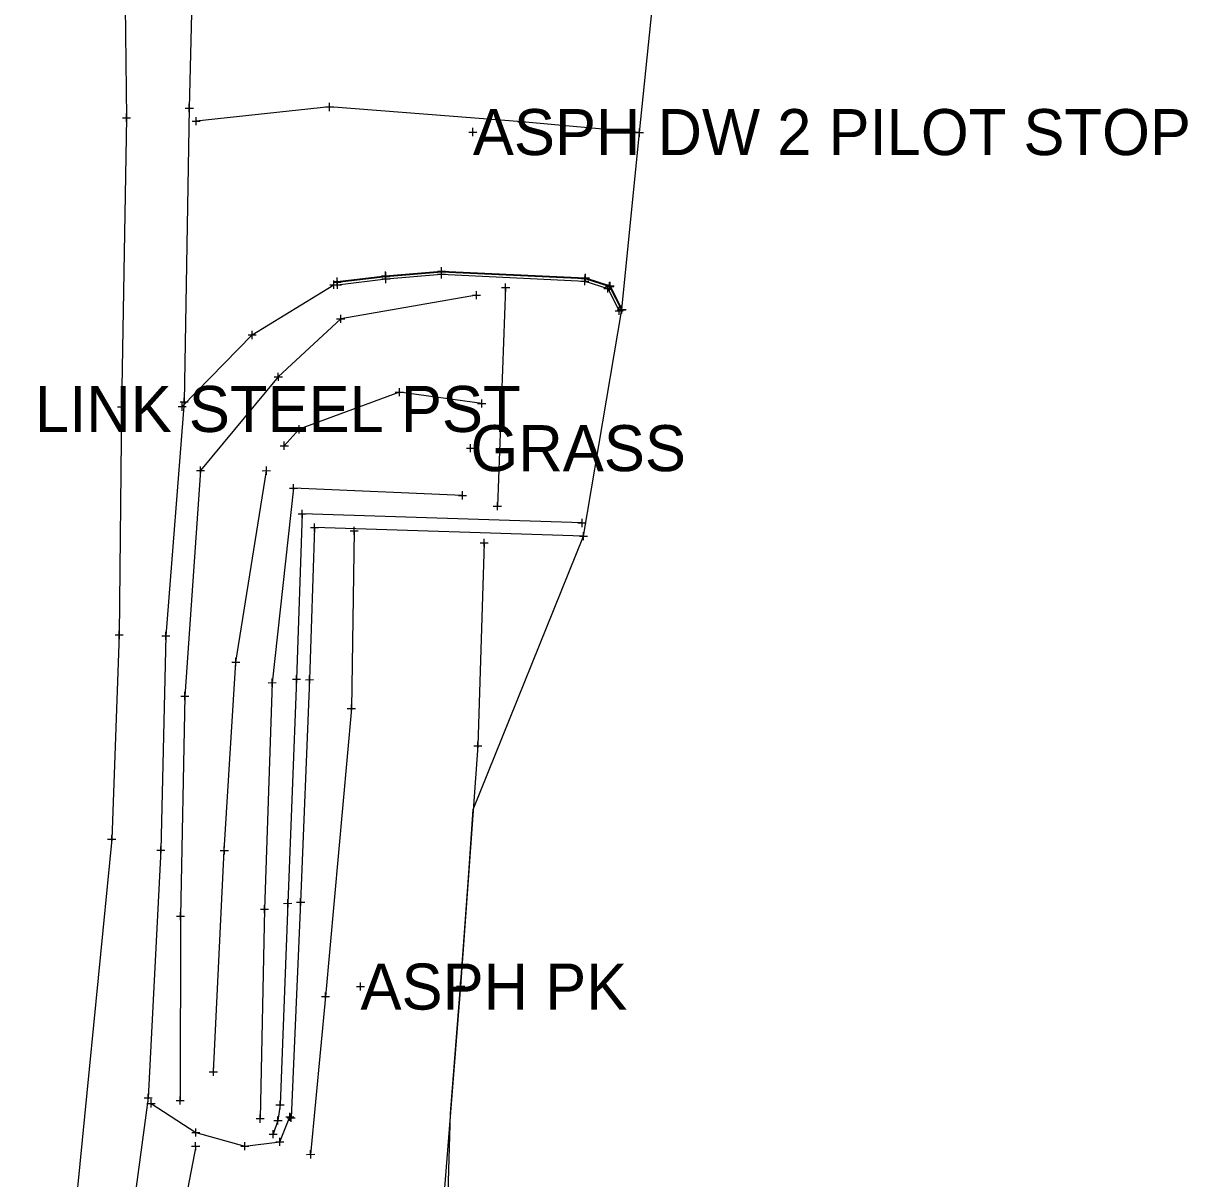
# Model space of a CAD drawing. Extents: x -1 to 1157254, y -1 to 2021979.
# Drawn here: x 1151689.1 to 1151871.3, y 2019411.8 to 2019592.5 of the extents above; entities that cross this region are included whole.
import ezdxf

# ---------------------------------------------------------------- set-up
doc = ezdxf.new("R2010")
doc.units = 0
for name, color, linetype in [('S_BUILDING_ANNOT', 7, 'Continuous'), ('S_CTL_TABLE', 7, 'Continuous'), ('S_DRIVEWAY_ANNOT', 7, 'Continuous'), ('S_EDGE_BITUMINOUS_ANNOT', 7, 'Continuous'), ('S_EDGE_CONCRETE', 7, 'Continuous'), ('S_EDGE_CONCRETE_ANNOT', 7, 'Continuous'), ('S_EDGE_PAVEMENT', 7, 'Continuous'), ('S_EDGE_PAVEMENT_ANNOT', 7, 'Continuous'), ('S_ENV_CONSTRAINT', 7, 'Continuous'), ('S_FLAG_POLE', 7, 'Continuous'), ('S_GAS_PUMP_ISLAND_ANNOT', 7, 'Continuous'), ('S_GATE', 7, 'Continuous')]:
    doc.layers.add(name, color=color, linetype=linetype)

msp = doc.modelspace()

# ---------------------------------------------------------------- linework, layer by layer
at = {"layer": 'S_BUILDING_ANNOT'}
for p, q in [((1151715.07, 2019578.6), (1151715.07, 2019579.88)), ((1151736.38, 2019579.41), (1151737.65, 2019579.41)), ((1151737.02, 2019578.77), (1151737.01, 2019580.04)), ((1151737.01, 2019579.41), (1151737.01, 2019579.41)), ((1151704.61, 2019577.73), (1151705.88, 2019577.73)), ((1151705.24, 2019577.1), (1151705.24, 2019578.37)), ((1151705.24, 2019577.73), (1151705.24, 2019577.73)), ((1151714.44, 2019579.24), (1151715.71, 2019579.24)), ((1151715.07, 2019579.24), (1151715.07, 2019579.24)), ((1151716.14, 2019576.54), (1151716.14, 2019577.81)), ((1151767.09, 2019576.45), (1151767.09, 2019577.72)), ((1151715.5, 2019577.17), (1151716.77, 2019577.18)), ((1151716.14, 2019577.18), (1151716.14, 2019577.18)), ((1151759.43, 2019574.85), (1151759.43, 2019576.12)), ((1151766.46, 2019577.08), (1151767.73, 2019577.09)), ((1151767.09, 2019577.08), (1151767.09, 2019577.08)), ((1151785.49, 2019574.75), (1151785.49, 2019576.03)), ((1151758.79, 2019575.48), (1151760.07, 2019575.49)), ((1151759.43, 2019575.48), (1151759.43, 2019575.48)), ((1151784.85, 2019575.39), (1151786.12, 2019575.39)), ((1151785.49, 2019575.39), (1151785.49, 2019575.39)), ((1151754.52, 2019553.1), (1151754.51, 2019554.37)), ((1151754.52, 2019553), (1151754.52, 2019554.27)), ((1151737.55, 2019552.11), (1151738.82, 2019552.11)), ((1151737.69, 2019550.96), (1151737.69, 2019552.24)), ((1151738.18, 2019551.47), (1151738.18, 2019552.75)), ((1151738.18, 2019552.11), (1151738.18, 2019552.11)), ((1151738.2, 2019551.37), (1151738.19, 2019552.65)), ((1151738.24, 2019550.98), (1151738.24, 2019552.25)), ((1151745.14, 2019553.01), (1151746.42, 2019553.01)), ((1151745.15, 2019552.91), (1151746.43, 2019552.91)), ((1151745.19, 2019552.51), (1151746.47, 2019552.51)), ((1151745.78, 2019552.37), (1151745.78, 2019553.65)), ((1151745.78, 2019553.01), (1151745.78, 2019553.01)), ((1151745.79, 2019552.27), (1151745.79, 2019553.55)), ((1151745.79, 2019552.91), (1151745.79, 2019552.91)), ((1151745.83, 2019551.87), (1151745.83, 2019553.15)), ((1151745.83, 2019552.51), (1151745.83, 2019552.51)), ((1151753.88, 2019553.73), (1151755.15, 2019553.74)), ((1151753.88, 2019553.63), (1151755.15, 2019553.63)), ((1151753.89, 2019553.23), (1151755.16, 2019553.23)), ((1151754.53, 2019552.6), (1151754.52, 2019553.87)), ((1151754.52, 2019553.73), (1151754.52, 2019553.73)), ((1151754.52, 2019553.63), (1151754.52, 2019553.63)), ((1151754.53, 2019553.23), (1151754.53, 2019553.23)), ((1151776.31, 2019552.18), (1151777.59, 2019552.18)), ((1151776.39, 2019552.58), (1151777.66, 2019552.58)), ((1151776.41, 2019552.68), (1151777.68, 2019552.68)), ((1151776.95, 2019551.55), (1151776.95, 2019552.82)), ((1151776.95, 2019552.18), (1151776.95, 2019552.18)), ((1151777.02, 2019551.94), (1151777.02, 2019553.22)), ((1151777.02, 2019552.58), (1151777.02, 2019552.58)), ((1151777.04, 2019552.04), (1151777.04, 2019553.32)), ((1151777.04, 2019552.68), (1151777.04, 2019552.68)), ((1151737.05, 2019551.6), (1151738.33, 2019551.6)), ((1151737.56, 2019552.01), (1151738.83, 2019552.01)), ((1151737.61, 2019551.61), (1151738.88, 2019551.61)), ((1151737.69, 2019551.6), (1151737.69, 2019551.6)), ((1151738.2, 2019552.01), (1151738.2, 2019552.01)), ((1151738.24, 2019551.61), (1151738.24, 2019551.61)), ((1151779.91, 2019551.01), (1151781.19, 2019551.02)), ((1151780.2, 2019551.34), (1151781.47, 2019551.35)), ((1151780.27, 2019551.42), (1151781.54, 2019551.43)), ((1151780.55, 2019550.38), (1151780.55, 2019551.65)), ((1151780.55, 2019551.01), (1151780.55, 2019551.01)), ((1151780.83, 2019550.71), (1151780.83, 2019551.98)), ((1151780.83, 2019551.34), (1151780.83, 2019551.34)), ((1151780.91, 2019550.79), (1151780.9, 2019552.06)), ((1151780.9, 2019551.43), (1151780.9, 2019551.43)), ((1151781.67, 2019547.51), (1151782.95, 2019547.51)), ((1151782.03, 2019547.69), (1151783.3, 2019547.69)), ((1151782.12, 2019547.74), (1151783.39, 2019547.74)), ((1151782.31, 2019546.88), (1151782.31, 2019548.15)), ((1151782.31, 2019547.51), (1151782.31, 2019547.51)), ((1151782.67, 2019547.06), (1151782.67, 2019548.33)), ((1151782.67, 2019547.69), (1151782.67, 2019547.69)), ((1151782.76, 2019547.1), (1151782.75, 2019548.37)), ((1151782.76, 2019547.74), (1151782.76, 2019547.74)), ((1151724.27, 2019543.75), (1151725.54, 2019543.75)), ((1151724.91, 2019543.11), (1151724.9, 2019544.39)), ((1151724.91, 2019543.75), (1151724.91, 2019543.75)), ((1151714.27, 2019532.65), (1151714.27, 2019533.92)), ((1151703.84, 2019532.5), (1151705.11, 2019532.5)), ((1151704.48, 2019531.87), (1151704.47, 2019533.14)), ((1151704.48, 2019532.5), (1151704.48, 2019532.5)), ((1151713.31, 2019532.53), (1151714.59, 2019532.54)), ((1151713.63, 2019533.28), (1151714.91, 2019533.29)), ((1151713.95, 2019531.9), (1151713.95, 2019533.17)), ((1151713.95, 2019532.54), (1151713.95, 2019532.54)), ((1151714.27, 2019533.29), (1151714.27, 2019533.29)), ((1151759.07, 2019525.4), (1151759.06, 2019526.67)), ((1151758.43, 2019526.04), (1151759.7, 2019526.04)), ((1151759.06, 2019526.04), (1151759.06, 2019526.04)), ((1151727.12, 2019521.88), (1151727.12, 2019523.15)), ((1151726.48, 2019522.51), (1151727.76, 2019522.52)), ((1151727.12, 2019522.51), (1151727.12, 2019522.51)), ((1151732.08, 2019515.76), (1151733.35, 2019515.76)), ((1151732.72, 2019515.12), (1151732.71, 2019516.39)), ((1151732.71, 2019515.76), (1151732.71, 2019515.76)), ((1151734.66, 2019513.01), (1151734.65, 2019514.28)), ((1151775.87, 2019514.34), (1151777.15, 2019514.34)), ((1151776.51, 2019513.7), (1151776.51, 2019514.97)), ((1151776.51, 2019514.34), (1151776.51, 2019514.34)), ((1151734.02, 2019513.64), (1151735.29, 2019513.64)), ((1151734.65, 2019513.64), (1151734.65, 2019513.64)), ((1151776.11, 2019512.28), (1151777.39, 2019512.28)), ((1151776.75, 2019511.65), (1151776.75, 2019512.92)), ((1151776.75, 2019512.28), (1151776.75, 2019512.28)), ((1151704.1, 2019496.18), (1151704.09, 2019497.46)), ((1151703.46, 2019496.82), (1151704.73, 2019496.82)), ((1151704.1, 2019496.82), (1151704.1, 2019496.82)), ((1151710.76, 2019496.69), (1151712.03, 2019496.69)), ((1151711.4, 2019496.05), (1151711.4, 2019497.33)), ((1151711.4, 2019496.69), (1151711.4, 2019496.69)), ((1151721.7, 2019492.59), (1151722.98, 2019492.59)), ((1151722.34, 2019491.95), (1151722.34, 2019493.23)), ((1151722.34, 2019492.59), (1151722.34, 2019492.59)), ((1151731.83, 2019489.24), (1151731.82, 2019490.51)), ((1151733.88, 2019489.19), (1151733.87, 2019490.46)), ((1151731.19, 2019489.88), (1151732.46, 2019489.88)), ((1151731.83, 2019489.88), (1151731.83, 2019489.88)), ((1151733.24, 2019489.82), (1151734.51, 2019489.83)), ((1151733.88, 2019489.83), (1151733.88, 2019489.83)), ((1151702.29, 2019464.9), (1151703.56, 2019464.9)), ((1151702.93, 2019464.27), (1151702.93, 2019465.54)), ((1151702.93, 2019464.9), (1151702.93, 2019464.9)), ((1151709.97, 2019463.15), (1151711.24, 2019463.15)), ((1151710.61, 2019462.51), (1151710.6, 2019463.78)), ((1151710.6, 2019463.15), (1151710.6, 2019463.15)), ((1151719.91, 2019463.11), (1151721.18, 2019463.12)), ((1151720.55, 2019462.48), (1151720.54, 2019463.75)), ((1151720.54, 2019463.11), (1151720.54, 2019463.11)), ((1151732.48, 2019454.38), (1151732.48, 2019455.65)), ((1151729.83, 2019454.84), (1151731.11, 2019454.85)), ((1151730.47, 2019454.21), (1151730.47, 2019455.48)), ((1151730.47, 2019454.85), (1151730.47, 2019454.85)), ((1151731.84, 2019455.02), (1151733.12, 2019455.02)), ((1151732.48, 2019455.02), (1151732.48, 2019455.02)), ((1151741.21, 2019441.82), (1151742.48, 2019441.83)), ((1151741.85, 2019441.19), (1151741.85, 2019442.46)), ((1151741.85, 2019441.82), (1151741.85, 2019441.82)), ((1151718.2, 2019428.47), (1151719.47, 2019428.48)), ((1151718.83, 2019427.84), (1151718.83, 2019429.11)), ((1151718.83, 2019428.48), (1151718.83, 2019428.48)), ((1151708.62, 2019423.77), (1151708.62, 2019425.04)), ((1151707.99, 2019424.41), (1151709.26, 2019424.41)), ((1151708.44, 2019423.55), (1151709.71, 2019423.55)), ((1151708.62, 2019424.41), (1151708.62, 2019424.41)), ((1151709.08, 2019422.91), (1151709.08, 2019424.19)), ((1151709.08, 2019423.55), (1151709.08, 2019423.55)), ((1151728.63, 2019423.3), (1151729.9, 2019423.3)), ((1151729.27, 2019422.66), (1151729.27, 2019423.94)), ((1151729.27, 2019423.3), (1151729.27, 2019423.3)), ((1151728.94, 2019420.23), (1151728.94, 2019421.51)), ((1151730.17, 2019421.45), (1151731.44, 2019421.45)), ((1151730.37, 2019421.31), (1151731.64, 2019421.31)), ((1151730.81, 2019420.81), (1151730.81, 2019422.08)), ((1151730.81, 2019421.45), (1151730.81, 2019421.45)), ((1151731, 2019420.67), (1151731, 2019421.95)), ((1151731, 2019421.31), (1151731, 2019421.31)), ((1151716.1, 2019418.37), (1151716.1, 2019419.64)), ((1151728.18, 2019418.1), (1151728.18, 2019419.37)), ((1151728.3, 2019420.87), (1151729.57, 2019420.87)), ((1151728.94, 2019420.87), (1151728.94, 2019420.87)), ((1151715.46, 2019419), (1151716.73, 2019419)), ((1151716.1, 2019419), (1151716.1, 2019419)), ((1151723.76, 2019416.21), (1151723.75, 2019417.49)), ((1151727.55, 2019418.73), (1151728.82, 2019418.74)), ((1151728.18, 2019418.73), (1151728.18, 2019418.73)), ((1151728.6, 2019417.54), (1151729.87, 2019417.54)), ((1151729.24, 2019416.91), (1151729.23, 2019418.18)), ((1151729.23, 2019417.54), (1151729.23, 2019417.54)), ((1151723.12, 2019416.85), (1151724.39, 2019416.85)), ((1151723.75, 2019416.85), (1151723.75, 2019416.85))]:
    msp.add_line(p, q, dxfattribs=at)
at = {"layer": 'S_CTL_TABLE'}
for p, q in [((1151760.02, 2019549.32), (1151760.01, 2019550.59)), ((1151763.92, 2019551.18), (1151765.19, 2019551.19)), ((1151764.55, 2019550.55), (1151764.55, 2019551.82)), ((1151764.55, 2019551.18), (1151764.55, 2019551.18)), ((1151759.38, 2019549.95), (1151760.65, 2019549.96)), ((1151760.02, 2019549.96), (1151760.02, 2019549.96)), ((1151738.75, 2019545.62), (1151738.75, 2019546.9)), ((1151738.11, 2019546.26), (1151739.38, 2019546.26)), ((1151738.75, 2019546.26), (1151738.75, 2019546.26)), ((1151729, 2019536.57), (1151728.99, 2019537.84)), ((1151728.36, 2019537.2), (1151729.63, 2019537.2)), ((1151728.99, 2019537.2), (1151728.99, 2019537.2)), ((1151747.29, 2019534.8), (1151748.57, 2019534.8)), ((1151747.93, 2019534.17), (1151747.93, 2019535.44)), ((1151747.93, 2019534.8), (1151747.93, 2019534.8)), ((1151760.17, 2019533.01), (1151761.45, 2019533.01)), ((1151760.81, 2019532.38), (1151760.81, 2019533.65)), ((1151760.81, 2019533.01), (1151760.81, 2019533.01)), ((1151731.59, 2019528.99), (1151732.87, 2019528.99)), ((1151732.23, 2019528.35), (1151732.23, 2019529.63)), ((1151732.23, 2019528.99), (1151732.23, 2019528.99)), ((1151729.93, 2019525.78), (1151729.93, 2019527.06)), ((1151729.29, 2019526.42), (1151730.57, 2019526.42)), ((1151729.93, 2019526.42), (1151729.93, 2019526.42)), ((1151716.82, 2019521.9), (1151716.82, 2019523.17)), ((1151716.18, 2019522.53), (1151717.45, 2019522.53)), ((1151716.82, 2019522.53), (1151716.82, 2019522.53)), ((1151730.73, 2019519.76), (1151732, 2019519.77)), ((1151731.37, 2019519.13), (1151731.36, 2019520.4)), ((1151731.37, 2019519.77), (1151731.37, 2019519.77)), ((1151757.82, 2019518.02), (1151757.82, 2019519.29)), ((1151757.18, 2019518.65), (1151758.46, 2019518.66)), ((1151757.82, 2019518.65), (1151757.82, 2019518.65)), ((1151763.27, 2019516.34), (1151763.27, 2019517.61)), ((1151762.63, 2019516.97), (1151763.9, 2019516.98)), ((1151763.27, 2019516.97), (1151763.27, 2019516.97)), ((1151740.23, 2019513.09), (1151741.5, 2019513.09)), ((1151740.86, 2019512.46), (1151740.86, 2019513.73)), ((1151740.86, 2019513.09), (1151740.86, 2019513.09)), ((1151760.58, 2019511.25), (1151761.85, 2019511.25)), ((1151761.21, 2019510.61), (1151761.21, 2019511.88)), ((1151761.21, 2019511.25), (1151761.21, 2019511.25)), ((1151727.39, 2019489.35), (1151728.67, 2019489.36)), ((1151728.03, 2019488.72), (1151728.03, 2019489.99)), ((1151728.03, 2019489.35), (1151728.03, 2019489.35)), ((1151713.73, 2019487.26), (1151715, 2019487.27)), ((1151714.37, 2019486.63), (1151714.36, 2019487.9)), ((1151714.37, 2019487.27), (1151714.37, 2019487.27)), ((1151739.79, 2019485.3), (1151741.07, 2019485.3)), ((1151740.43, 2019484.66), (1151740.43, 2019485.93)), ((1151740.43, 2019485.3), (1151740.43, 2019485.3)), ((1151759.58, 2019479.48), (1151760.85, 2019479.49)), ((1151760.22, 2019478.85), (1151760.22, 2019480.12)), ((1151760.22, 2019479.49), (1151760.22, 2019479.49)), ((1151726.19, 2019453.93), (1151727.46, 2019453.93)), ((1151726.82, 2019453.29), (1151726.82, 2019454.56)), ((1151726.82, 2019453.93), (1151726.82, 2019453.93)), ((1151713.06, 2019452.82), (1151714.33, 2019452.82)), ((1151713.69, 2019452.19), (1151713.69, 2019453.46)), ((1151713.69, 2019452.82), (1151713.69, 2019452.82)), ((1151756.88, 2019441.9), (1151758.15, 2019441.9)), ((1151757.52, 2019441.26), (1151757.52, 2019442.53)), ((1151757.52, 2019441.9), (1151757.52, 2019441.9)), ((1151735.75, 2019440.25), (1151737.02, 2019440.26)), ((1151736.39, 2019439.62), (1151736.39, 2019440.89)), ((1151736.39, 2019440.25), (1151736.39, 2019440.25)), ((1151713.62, 2019423.35), (1151713.62, 2019424.62)), ((1151712.99, 2019423.98), (1151714.26, 2019423.99)), ((1151713.62, 2019423.98), (1151713.62, 2019423.98)), ((1151725.52, 2019421.16), (1151726.8, 2019421.16)), ((1151726.16, 2019420.52), (1151726.16, 2019421.8)), ((1151726.16, 2019421.16), (1151726.16, 2019421.16)), ((1151716.07, 2019416.21), (1151716.06, 2019417.48)), ((1151715.43, 2019416.84), (1151716.7, 2019416.85)), ((1151716.07, 2019416.84), (1151716.07, 2019416.84)), ((1151733.42, 2019415.57), (1151734.69, 2019415.58)), ((1151734.06, 2019414.94), (1151734.05, 2019416.21)), ((1151734.05, 2019415.57), (1151734.05, 2019415.57))]:
    msp.add_line(p, q, dxfattribs=at)
at = {"layer": 'S_DRIVEWAY_ANNOT'}
msp.add_lwpolyline([(1151718.83, 2019428.48), (1151720.54, 2019463.11), (1151722.34, 2019492.59), (1151727.12, 2019522.51)], dxfattribs=at)
at = {"layer": 'S_EDGE_BITUMINOUS_ANNOT'}
for points in [[(1151764.55, 2019551.18), (1151763.27, 2019516.97)], [(1151760.02, 2019549.96), (1151738.75, 2019546.26), (1151728.99, 2019537.2), (1151716.82, 2019522.53), (1151714.37, 2019487.27), (1151713.69, 2019452.82), (1151713.62, 2019423.98)], [(1151760.81, 2019533.01), (1151747.93, 2019534.8), (1151732.23, 2019528.99), (1151729.93, 2019526.42)], [(1151757.82, 2019518.65), (1151731.37, 2019519.77), (1151728.03, 2019489.35), (1151726.82, 2019453.93), (1151726.16, 2019421.16)], [(1151740.86, 2019513.09), (1151740.43, 2019485.3), (1151736.39, 2019440.25), (1151734.05, 2019415.57)], [(1151761.21, 2019511.25), (1151760.22, 2019479.49), (1151757.52, 2019441.9), (1151754.4, 2019403.1), (1151754.97, 2019372.23), (1151754.45, 2019335.14), (1151753.03, 2019298.68), (1151753.5, 2019282.03)], [(1151716.07, 2019416.84), (1151713.01, 2019400.84), (1151708.82, 2019376.15)]]:
    msp.add_lwpolyline(points, dxfattribs=at)
at = {"layer": 'S_EDGE_CONCRETE'}
msp.add_lwpolyline([(1151704.86, 2019608.44), (1151705.24, 2019577.73), (1151704.48, 2019532.5), (1151704.1, 2019496.82), (1151702.93, 2019464.9), (1151696.53, 2019399.83), (1151690.62, 2019365.93), (1151683.01, 2019336.72), (1151673.3, 2019308.19), (1151660.32, 2019274.07), (1151648.25, 2019241.97), (1151632.02, 2019198.81), (1151613.86, 2019145.04), (1151594.26, 2019091.55), (1151580.36, 2019053.78), (1151566.62, 2019017.43), (1151557.29, 2018988.35), (1151554.82, 2018969.45), (1151556.64, 2018941.42)], dxfattribs=at)
at = {"layer": 'S_EDGE_CONCRETE_ANNOT'}
msp.add_lwpolyline([(1151785.49, 2019575.39), (1151767.09, 2019577.08), (1151737.01, 2019579.41), (1151716.14, 2019577.18)], dxfattribs=at)
at = {"layer": 'S_EDGE_PAVEMENT'}
for points in [[(1151738.2, 2019552.01), (1151745.79, 2019552.91), (1151754.52, 2019553.63), (1151777.02, 2019552.58), (1151780.83, 2019551.34), (1151782.67, 2019547.69)], [(1151738.24, 2019551.61), (1151745.83, 2019552.51), (1151754.53, 2019553.23), (1151776.95, 2019552.18), (1151780.55, 2019551.01), (1151782.31, 2019547.51)], [(1151776.51, 2019514.34), (1151732.71, 2019515.76), (1151731.83, 2019489.88), (1151730.47, 2019454.85), (1151729.27, 2019423.3), (1151728.94, 2019420.87), (1151728.18, 2019418.73)]]:
    msp.add_lwpolyline(points, dxfattribs=at)
at = {"layer": 'S_EDGE_PAVEMENT_ANNOT'}
msp.add_lwpolyline([(1151776.75, 2019512.28), (1151734.65, 2019513.64), (1151733.88, 2019489.83), (1151732.48, 2019455.02), (1151731, 2019421.31)], dxfattribs=at)
at = {"layer": 'S_ENV_CONSTRAINT'}
for points in [[(1151738.18, 2019552.11), (1151745.78, 2019553.01), (1151754.52, 2019553.73), (1151777.04, 2019552.68), (1151780.9, 2019551.43), (1151782.76, 2019547.74)], [(1151713.95, 2019532.54), (1151724.91, 2019543.75), (1151737.69, 2019551.6)], [(1151709.08, 2019423.55), (1151716.1, 2019419), (1151723.75, 2019416.85), (1151729.23, 2019417.54), (1151730.81, 2019421.45)]]:
    msp.add_lwpolyline(points, dxfattribs=at)
at = {"layer": 'S_FLAG_POLE'}
msp.add_lwpolyline([(1151715.45, 2019596.2), (1151715.07, 2019579.24), (1151714.27, 2019533.29), (1151711.4, 2019496.69), (1151710.6, 2019463.15), (1151708.62, 2019424.41), (1151704.78, 2019395.8), (1151698.68, 2019365.71), (1151690.54, 2019335.66), (1151679.94, 2019306.53), (1151667.35, 2019271.18), (1151655.32, 2019239.37), (1151639.86, 2019196.4), (1151634.5, 2019181.31), (1151615.7, 2019127.93), (1151601.48, 2019087.7), (1151587.68, 2019050.48), (1151575.6, 2019015.8), (1151564.48, 2018986.56), (1151559.43, 2018965.1), (1151561.48, 2018942.51)], dxfattribs=at)
at = {"layer": 'S_GAS_PUMP_ISLAND_ANNOT'}
msp.add_lwpolyline([(1151758.42, 2019265.24), (1151753.28, 2019305.16), (1151753.67, 2019315.15), (1151754.06, 2019325.15), (1151754.45, 2019335.14), (1151754.55, 2019342.23), (1151754.69, 2019352.23), (1151754.83, 2019362.23), (1151754.97, 2019372.23), (1151754.95, 2019373.1), (1151754.77, 2019383.1), (1151755.92, 2019421.96), (1151756.72, 2019431.93), (1151757.52, 2019441.9), (1151758.07, 2019449.57), (1151758.78, 2019459.54), (1151759.5, 2019469.51), (1151776.75, 2019512.28), (1151782.76, 2019547.74), (1151785.49, 2019575.39), (1151788.46, 2019604.43)], dxfattribs=at)

# ---------------------------------------------------------------- texts
at = {"layer": 'S_GATE'}
for s, p in [('ASPH DW 2 PILOT STOP', (1151759.43, 2019571.88)), ("6' CHAIN LINK STEEL PST", (1151648.42, 2019528.57)), ('GRASS', (1151759.06, 2019522.44)), ('ASPH PK', (1151741.85, 2019438.22))]:
    msp.add_text(s, height=7.2, dxfattribs=at).set_placement(p)

doc.saveas('drawing.dxf')
